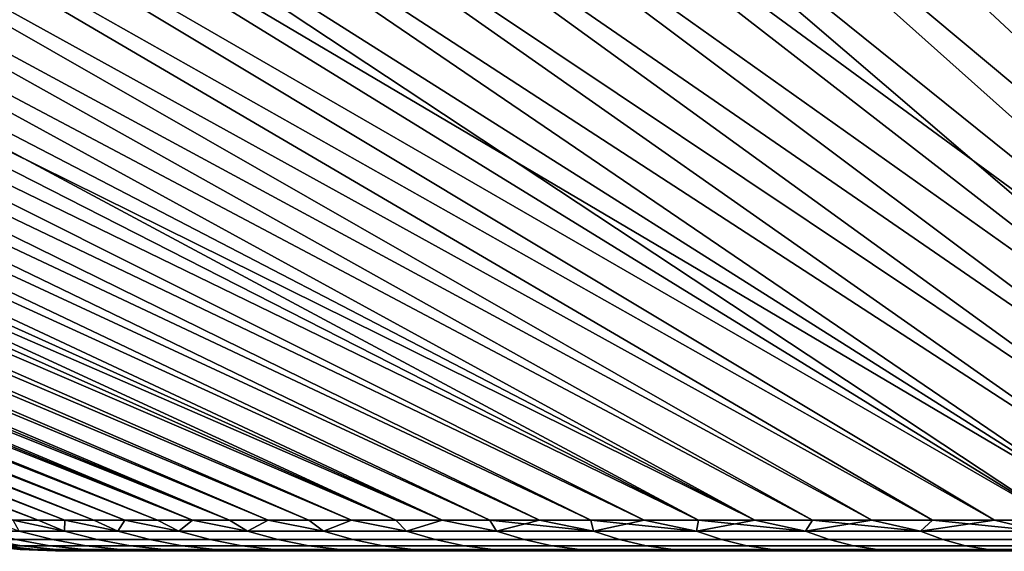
# Model space of a CAD drawing. Header units: metres. Extents: x -109 to 109, y -100 to 58.
# Tile 505 of 642: x -15.14 to -9.71, y 46.2 to 49.13. Entities that reach past the tile are written whole.
import ezdxf

# ---------------------------------------------------------------- set-up
doc = ezdxf.new("R2010")
doc.units = ezdxf.units.M
doc.layers.add('solid_21_062_100_XXX', color=7, linetype='CONTINUOUS')

msp = doc.modelspace()

# ---------------------------------------------------------------- linework, layer by layer
at = {"layer": 'solid_21_062_100_XXX'}
for points in [[(-28.808445, 51.632687, 214.503098), (-28.739071, 51.547096, 214.038254), (-15.038951, 46.368862, 210.160309), (-28.519234, 51.547096, 214.709473)], [(-13.956618, 51.632687, 178.062378), (-13.614651, 51.547096, 178.121567), (-7.567792, 46.368862, 191.013367), (-14.240945, 51.547096, 178.44812)], [(-13.956618, 51.632687, 231.93248), (-14.240944, 51.547096, 231.546753), (-7.179587, 46.368862, 219.184708), (-13.614649, 51.547096, 231.873291)], [(-28.943113, 51.547096, 213.362045), (-15.175503, 46.368862, 209.743958), (-15.038951, 46.368862, 210.160309), (-28.739071, 51.547096, 214.038254)], [(-28.519234, 51.547096, 214.709473), (-15.038951, 46.368862, 210.160309), (-14.89098, 46.368862, 210.572754), (-28.283722, 51.547096, 215.375366)], [(-28.283722, 51.547096, 194.619492), (-15.038955, 46.368862, 199.834564), (-15.175506, 46.368862, 200.250916), (-28.519234, 51.547096, 195.285385)], [(-28.283722, 51.547096, 215.375366), (-14.89098, 46.368862, 210.572754), (-14.7317, 46.368862, 210.980942), (-28.032663, 51.547096, 216.035568)], [(-28.032665, 51.547096, 193.959305), (-14.890983, 46.368862, 199.422119), (-15.038955, 46.368862, 199.834564), (-28.283722, 51.547096, 194.619492)], [(-27.766201, 51.547096, 193.305176), (-14.731703, 46.368862, 199.013931), (-14.890983, 46.368862, 199.422119), (-28.032665, 51.547096, 193.959305)], [(-28.032663, 51.547096, 216.035568), (-14.7317, 46.368862, 210.980942), (-14.561233, 46.368862, 211.384598), (-27.766199, 51.547096, 216.689682)], [(-27.484474, 51.547096, 192.657486), (-14.561236, 46.368862, 198.610275), (-14.731703, 46.368862, 199.013931), (-27.766201, 51.547096, 193.305176)], [(-27.766199, 51.547096, 216.689682), (-14.561233, 46.368862, 211.384598), (-14.379708, 46.368862, 211.783401), (-27.484474, 51.547096, 217.337372)], [(-27.484474, 51.547096, 217.337372), (-14.379708, 46.368862, 211.783401), (-14.187264, 46.368862, 212.177048), (-27.187641, 51.547096, 217.978287)], [(-27.187643, 51.547096, 192.016571), (-14.379712, 46.368862, 198.211472), (-14.561236, 46.368862, 198.610275), (-27.484474, 51.547096, 192.657486)], [(-26.875866, 51.547096, 191.382797), (-14.187268, 46.368862, 197.817825), (-14.379712, 46.368862, 198.211472), (-27.187643, 51.547096, 192.016571)], [(-27.187641, 51.547096, 217.978287), (-14.187264, 46.368862, 212.177048), (-13.984047, 46.368862, 212.565247), (-26.875866, 51.547096, 218.612076)], [(-26.549318, 51.547096, 219.238373), (-26.875866, 51.547096, 218.612076), (-13.984047, 46.368862, 212.565247)], [(-26.875866, 51.547096, 191.382797), (-26.549318, 51.547096, 190.7565), (-14.187268, 46.368862, 197.817825)], [(-26.549318, 51.547096, 219.238373), (-13.984047, 46.368862, 212.565247), (-13.77021, 46.368862, 212.947693), (-26.208178, 51.547096, 219.856842)], [(-26.208178, 51.547096, 190.138031), (-13.984052, 46.368862, 197.429626), (-14.187268, 46.368862, 197.817825), (-26.549318, 51.547096, 190.7565)], [(-26.208178, 51.547096, 219.856842), (-13.77021, 46.368862, 212.947693), (-13.545918, 46.368862, 213.324112), (-25.852631, 51.547096, 220.467148)], [(-25.852633, 51.547096, 189.527725), (-13.770216, 46.368862, 197.04718), (-13.984052, 46.368862, 197.429626), (-26.208178, 51.547096, 190.138031)], [(-25.482876, 51.547096, 188.925919), (-13.545923, 46.368862, 196.670761), (-13.770216, 46.368862, 197.04718), (-25.852633, 51.547096, 189.527725)], [(-25.852631, 51.547096, 220.467148), (-13.545918, 46.368862, 213.324112), (-13.311338, 46.368862, 213.694199), (-25.482876, 51.547096, 221.068954)], [(-25.482876, 51.547096, 221.068954), (-13.311338, 46.368862, 213.694199), (-13.06665, 46.368862, 214.057678), (-25.099113, 51.547096, 221.661911)], [(-25.099115, 51.547096, 188.332947), (-13.311345, 46.368862, 196.300674), (-13.545923, 46.368862, 196.670761), (-25.482876, 51.547096, 188.925919)], [(-24.701559, 51.547096, 187.749146), (-13.066658, 46.368862, 195.937195), (-13.311345, 46.368862, 196.300674), (-25.099115, 51.547096, 188.332947)], [(-25.099113, 51.547096, 221.661911), (-13.06665, 46.368862, 214.057678), (-12.812041, 46.368862, 214.414276), (-24.701557, 51.547096, 222.245728)], [(-24.701559, 51.547096, 187.749146), (-24.290426, 51.547096, 187.174805), (-13.066658, 46.368862, 195.937195)], [(-24.290424, 51.547096, 222.820053), (-24.701557, 51.547096, 222.245728), (-12.812041, 46.368862, 214.414276)], [(-23.865944, 51.547096, 186.610275), (-12.812048, 46.368862, 195.580597), (-13.066658, 46.368862, 195.937195), (-24.290426, 51.547096, 187.174805)], [(-24.290424, 51.547096, 222.820053), (-12.812041, 46.368862, 214.414276), (-12.547702, 46.368862, 214.763733), (-23.865942, 51.547096, 223.384583)], [(-23.428345, 51.547096, 186.055862), (-12.547709, 46.368862, 195.23114), (-12.812048, 46.368862, 195.580597), (-23.865944, 51.547096, 186.610275)], [(-23.865942, 51.547096, 223.384583), (-12.547702, 46.368862, 214.763733), (-12.273835, 46.368862, 215.105759), (-23.428343, 51.547096, 223.939011)], [(-22.977867, 51.547096, 185.511841), (-12.273843, 46.368862, 194.889114), (-12.547709, 46.368862, 195.23114), (-23.428345, 51.547096, 186.055862)], [(-23.428343, 51.547096, 223.939011), (-12.273835, 46.368862, 215.105759), (-11.990647, 46.368862, 215.440125), (-22.977865, 51.547096, 224.483017)], [(-22.514763, 51.547096, 184.978546), (-11.990655, 46.368862, 194.554749), (-12.273843, 46.368862, 194.889114), (-22.977867, 51.547096, 185.511841)], [(-22.977865, 51.547096, 224.483017), (-11.990647, 46.368862, 215.440125), (-11.698354, 46.368862, 215.766556), (-22.514761, 51.547096, 225.016327)], [(-22.039284, 51.547096, 184.456238), (-11.698361, 46.368862, 194.228317), (-11.990655, 46.368862, 194.554749), (-22.514763, 51.547096, 184.978546)], [(-22.514761, 51.547096, 225.016327), (-11.698354, 46.368862, 215.766556), (-11.397177, 46.368862, 216.084808), (-22.03928, 51.547096, 225.53862)], [(-21.551689, 51.547096, 183.945221), (-11.397184, 46.368862, 193.910065), (-11.698361, 46.368862, 194.228317), (-22.039284, 51.547096, 184.456238)], [(-22.03928, 51.547096, 225.53862), (-11.397177, 46.368862, 216.084808), (-11.087345, 46.368862, 216.394638), (-21.551683, 51.547096, 226.049637)], [(-21.551689, 51.547096, 183.945221), (-21.052248, 51.547096, 183.445786), (-11.397184, 46.368862, 193.910065)], [(-21.052242, 51.547096, 226.549088), (-21.551683, 51.547096, 226.049637), (-11.087345, 46.368862, 216.394638)], [(-20.541233, 51.547096, 182.958191), (-11.087353, 46.368862, 193.600235), (-11.397184, 46.368862, 193.910065), (-21.052248, 51.547096, 183.445786)], [(-21.052242, 51.547096, 226.549088), (-11.087345, 46.368862, 216.394638), (-10.769094, 46.368862, 216.695801), (-20.541229, 51.547096, 227.036682)], [(-20.018925, 51.547096, 182.482697), (-10.769102, 46.368862, 193.299057), (-11.087353, 46.368862, 193.600235), (-20.541233, 51.547096, 182.958191)], [(-20.541229, 51.547096, 227.036682), (-10.769094, 46.368862, 216.695801), (-10.442664, 46.368862, 216.988098), (-20.018923, 51.547096, 227.512161)], [(-19.485613, 51.547096, 182.019577), (-10.442673, 46.368862, 193.006775), (-10.769102, 46.368862, 193.299057), (-20.018925, 51.547096, 182.482697)], [(-20.018923, 51.547096, 227.512161), (-10.442664, 46.368862, 216.988098), (-10.108305, 46.368862, 217.271286), (-19.485613, 51.547096, 227.975281)], [(-19.485613, 51.547096, 227.975281), (-10.108305, 46.368862, 217.271286), (-9.766269, 46.368862, 217.545151), (-18.941591, 51.547096, 228.425766)], [(-18.941589, 51.547096, 181.569092), (-10.108314, 46.368862, 192.723587), (-10.442673, 46.368862, 193.006775), (-19.485613, 51.547096, 182.019577)], [(-18.941591, 51.547096, 228.425766), (-9.766269, 46.368862, 217.545151), (-9.416817, 46.368862, 217.809494), (-18.387159, 51.547096, 228.863373)], [(-18.387154, 51.547096, 181.131485), (-9.766278, 46.368862, 192.449707), (-10.108314, 46.368862, 192.723587), (-18.941589, 51.547096, 181.569092)], [(-18.387159, 51.547096, 228.863373), (-9.416817, 46.368862, 217.809494), (-9.060213, 46.368862, 218.064102), (-17.822622, 51.547096, 229.287857)], [(-17.822615, 51.547096, 180.707001), (-9.416826, 46.368862, 192.185379), (-9.766278, 46.368862, 192.449707), (-18.387154, 51.547096, 181.131485)], [(-17.248289, 51.547096, 229.69899), (-17.822622, 51.547096, 229.287857), (-9.060213, 46.368862, 218.064102)], [(-17.822615, 51.547096, 180.707001), (-17.248283, 51.547096, 180.295868), (-9.416826, 46.368862, 192.185379)], [(-17.248289, 51.547096, 229.69899), (-9.060213, 46.368862, 218.064102), (-8.69673, 46.368862, 218.308792), (-16.664478, 51.547096, 230.096542)], [(-16.664474, 51.547096, 179.898315), (-9.060223, 46.368862, 191.930771), (-9.416826, 46.368862, 192.185379), (-17.248283, 51.547096, 180.295868)], [(-16.664478, 51.547096, 230.096542), (-8.69673, 46.368862, 218.308792), (-8.326642, 46.368862, 218.543365), (-16.07151, 51.547096, 230.480316)], [(-16.071508, 51.547096, 179.514557), (-8.696739, 46.368862, 191.686081), (-9.060223, 46.368862, 191.930771), (-16.664474, 51.547096, 179.898315)], [(-16.07151, 51.547096, 230.480316), (-8.326642, 46.368862, 218.543365), (-7.950231, 46.368862, 218.767654), (-15.469711, 51.547096, 230.850067)], [(-15.46971, 51.547096, 179.144791), (-8.326652, 46.368862, 191.451492), (-8.696739, 46.368862, 191.686081), (-16.071508, 51.547096, 179.514557)], [(-15.469711, 51.547096, 230.850067), (-7.950231, 46.368862, 218.767654), (-7.567782, 46.368862, 218.981491), (-14.85941, 51.547096, 231.205612)], [(-14.859411, 51.547096, 178.789261), (-7.950241, 46.368862, 191.227203), (-8.326652, 46.368862, 191.451492), (-15.46971, 51.547096, 179.144791)], [(-14.240945, 51.547096, 178.44812), (-7.567792, 46.368862, 191.013367), (-7.950241, 46.368862, 191.227203), (-14.859411, 51.547096, 178.789261)], [(-14.85941, 51.547096, 231.205612), (-7.567782, 46.368862, 218.981491), (-7.179587, 46.368862, 219.184708), (-14.240944, 51.547096, 231.546753)], [(-12.980872, 51.547096, 177.809799), (-7.179597, 46.368862, 190.81015), (-7.567792, 46.368862, 191.013367), (-13.614651, 51.547096, 178.121567)], [(-13.614649, 51.547096, 231.873291), (-7.179587, 46.368862, 219.184708), (-6.785941, 46.368862, 219.377151), (-12.980871, 51.547096, 232.185074)], [(-12.339957, 51.547096, 177.512955), (-6.785951, 46.368862, 190.617706), (-7.179597, 46.368862, 190.81015), (-12.980872, 51.547096, 177.809799)], [(-12.980871, 51.547096, 232.185074), (-6.785941, 46.368862, 219.377151), (-6.387141, 46.368862, 219.55867), (-12.339957, 51.547096, 232.481903)], [(-12.339957, 51.547096, 232.481903), (-6.387141, 46.368862, 219.55867), (-5.98349, 46.368862, 219.729141), (-11.692261, 51.547096, 232.763626)], [(-11.69226, 51.547096, 177.231232), (-6.387151, 46.368862, 190.436188), (-6.785951, 46.368862, 190.617706), (-12.339957, 51.547096, 177.512955)], [(-11.692261, 51.547096, 232.763626), (-5.98349, 46.368862, 219.729141), (-5.575296, 46.368862, 219.888412), (-11.038136, 51.547096, 233.03009)], [(-11.038136, 51.547096, 176.964767), (-5.9835, 46.368862, 190.265732), (-6.387151, 46.368862, 190.436188), (-11.69226, 51.547096, 177.231232)], [(-11.038136, 51.547096, 233.03009), (-5.575296, 46.368862, 219.888412), (-5.162868, 46.368862, 220.036392), (-10.377946, 51.547096, 233.281158)], [(-10.377943, 51.547096, 176.713715), (-5.575307, 46.368862, 190.106445), (-5.9835, 46.368862, 190.265732), (-11.038136, 51.547096, 176.964767)], [(-10.377946, 51.547096, 233.281158), (-5.162868, 46.368862, 220.036392), (-4.746521, 46.368862, 220.172943), (-9.712049, 51.547096, 233.516663)], [(-9.712047, 51.547096, 176.478195), (-5.162879, 46.368862, 189.958481), (-5.575307, 46.368862, 190.106445), (-10.377943, 51.547096, 176.713715)], [(-9.040816, 51.547096, 233.736496), (-9.712049, 51.547096, 233.516663), (-4.746521, 46.368862, 220.172943)], [(-15.142359, 46.308628, 209.201691), (-14.892537, 46.308628, 210.015305), (-15.175503, 46.368862, 209.743958), (-15.300529, 46.368862, 209.324005)], [(-14.892537, 46.308628, 199.979553), (-15.175506, 46.368862, 200.250916), (-15.038955, 46.368862, 199.834564)], [(-15.142359, 46.308628, 200.793182), (-15.175506, 46.368862, 200.250916), (-14.892537, 46.308628, 199.979553)], [(-14.892537, 46.308628, 210.015305), (-15.038951, 46.368862, 210.160309), (-15.175503, 46.368862, 209.743958)], [(-14.892537, 46.308628, 199.979553), (-15.038955, 46.368862, 199.834564), (-14.890983, 46.368862, 199.422119)], [(-14.892537, 46.308628, 210.015305), (-14.599033, 46.308628, 210.814224), (-14.89098, 46.368862, 210.572754), (-15.038951, 46.368862, 210.160309)], [(-14.892537, 46.308628, 199.979553), (-14.890983, 46.368862, 199.422119), (-14.599033, 46.308628, 199.180649)], [(-14.599033, 46.308628, 199.180649), (-14.890983, 46.368862, 199.422119), (-14.731703, 46.368862, 199.013931)], [(-14.599033, 46.308628, 210.814224), (-14.7317, 46.368862, 210.980942), (-14.89098, 46.368862, 210.572754)], [(-14.599033, 46.308628, 199.180649), (-14.731703, 46.368862, 199.013931), (-14.561236, 46.368862, 198.610275)], [(-14.599033, 46.308628, 210.814224), (-14.262708, 46.308628, 211.596069), (-14.561233, 46.368862, 211.384598), (-14.7317, 46.368862, 210.980942)], [(-14.599033, 46.308628, 199.180649), (-14.561236, 46.368862, 198.610275), (-14.262708, 46.308628, 198.398804)], [(-14.262708, 46.308628, 198.398804), (-14.561236, 46.368862, 198.610275), (-14.379712, 46.368862, 198.211472)], [(-14.262708, 46.308628, 211.596069), (-14.379708, 46.368862, 211.783401), (-14.561233, 46.368862, 211.384598)], [(-14.262708, 46.308628, 198.398804), (-14.379712, 46.368862, 198.211472), (-14.187268, 46.368862, 197.817825)], [(-14.262708, 46.308628, 211.596069), (-13.884548, 46.308628, 212.358551), (-14.187264, 46.368862, 212.177048), (-14.379708, 46.368862, 211.783401)], [(-14.262708, 46.308628, 198.398804), (-14.187268, 46.368862, 197.817825), (-13.884548, 46.308628, 197.636307)], [(-13.884548, 46.308628, 197.636307), (-14.187268, 46.368862, 197.817825), (-13.984052, 46.368862, 197.429626)], [(-13.884548, 46.308628, 212.358551), (-13.984047, 46.368862, 212.565247), (-14.187264, 46.368862, 212.177048)], [(-13.884548, 46.308628, 197.636307), (-13.984052, 46.368862, 197.429626), (-13.770216, 46.368862, 197.04718)], [(-13.884548, 46.308628, 212.358551), (-13.465662, 46.308628, 213.099457), (-13.77021, 46.368862, 212.947693), (-13.984047, 46.368862, 212.565247)], [(-13.884548, 46.308628, 197.636307), (-13.770216, 46.368862, 197.04718), (-13.465662, 46.308628, 196.895416)], [(-13.465662, 46.308628, 196.895416), (-13.770216, 46.368862, 197.04718), (-13.545923, 46.368862, 196.670761)], [(-13.465662, 46.308628, 213.099457), (-13.545918, 46.368862, 213.324112), (-13.77021, 46.368862, 212.947693)], [(-13.465662, 46.308628, 196.895416), (-13.545923, 46.368862, 196.670761), (-13.311345, 46.368862, 196.300674)], [(-13.465662, 46.308628, 213.099457), (-13.007278, 46.308628, 213.816589), (-13.311338, 46.368862, 213.694199), (-13.545918, 46.368862, 213.324112)], [(-13.465662, 46.308628, 196.895416), (-13.311345, 46.368862, 196.300674), (-13.007278, 46.308628, 196.178284)], [(-13.007278, 46.308628, 196.178284), (-13.311345, 46.368862, 196.300674), (-13.066658, 46.368862, 195.937195)], [(-13.007278, 46.308628, 213.816589), (-13.06665, 46.368862, 214.057678), (-13.311338, 46.368862, 213.694199)], [(-13.007278, 46.308628, 196.178284), (-13.066658, 46.368862, 195.937195), (-12.812048, 46.368862, 195.580597)], [(-13.007278, 46.308628, 213.816589), (-12.510743, 46.308628, 214.507843), (-12.812041, 46.368862, 214.414276), (-13.06665, 46.368862, 214.057678)], [(-13.007278, 46.308628, 196.178284), (-12.812048, 46.368862, 195.580597), (-12.510743, 46.308628, 195.487015)], [(-12.510743, 46.308628, 195.487015), (-12.812048, 46.368862, 195.580597), (-12.547709, 46.368862, 195.23114)], [(-12.510743, 46.308628, 214.507843), (-12.547702, 46.368862, 214.763733), (-12.812041, 46.368862, 214.414276)], [(-12.510743, 46.308628, 195.487015), (-12.547709, 46.368862, 195.23114), (-12.273843, 46.368862, 194.889114)], [(-11.977511, 46.308628, 215.171219), (-12.273835, 46.368862, 215.105759), (-12.547702, 46.368862, 214.763733)], [(-11.977511, 46.308628, 215.171219), (-12.547702, 46.368862, 214.763733), (-12.510743, 46.308628, 214.507843)], [(-12.510743, 46.308628, 195.487015), (-12.273843, 46.368862, 194.889114), (-11.977511, 46.308628, 194.823639)], [(-11.977511, 46.308628, 194.823639), (-12.273843, 46.368862, 194.889114), (-11.990655, 46.368862, 194.554749)], [(-11.977511, 46.308628, 215.171219), (-11.990647, 46.368862, 215.440125), (-12.273835, 46.368862, 215.105759)], [(-11.977511, 46.308628, 194.823639), (-11.990655, 46.368862, 194.554749), (-11.698361, 46.368862, 194.228317)], [(-11.409147, 46.308628, 215.804749), (-11.698354, 46.368862, 215.766556), (-11.990647, 46.368862, 215.440125)], [(-11.409147, 46.308628, 215.804749), (-11.990647, 46.368862, 215.440125), (-11.977511, 46.308628, 215.171219)], [(-11.977511, 46.308628, 194.823639), (-11.698361, 46.368862, 194.228317), (-11.409147, 46.308628, 194.190109)], [(-11.409147, 46.308628, 194.190109), (-11.698361, 46.368862, 194.228317), (-11.397184, 46.368862, 193.910065)], [(-11.409147, 46.308628, 215.804749), (-11.397177, 46.368862, 216.084808), (-11.698354, 46.368862, 215.766556)], [(-10.807319, 46.308628, 216.406586), (-11.397177, 46.368862, 216.084808), (-11.409147, 46.308628, 215.804749)], [(-11.409147, 46.308628, 194.190109), (-11.397184, 46.368862, 193.910065), (-11.087353, 46.368862, 193.600235)], [(-11.409147, 46.308628, 194.190109), (-11.087353, 46.368862, 193.600235), (-10.807319, 46.308628, 193.588287)], [(-10.807319, 46.308628, 216.406586), (-11.087345, 46.368862, 216.394638), (-11.397177, 46.368862, 216.084808)], [(-10.807319, 46.308628, 193.588287), (-11.087353, 46.368862, 193.600235), (-10.769102, 46.368862, 193.299057)], [(-10.807319, 46.308628, 216.406586), (-10.769094, 46.368862, 216.695801), (-11.087345, 46.368862, 216.394638)], [(-10.17379, 46.308628, 216.974945), (-10.769094, 46.368862, 216.695801), (-10.807319, 46.308628, 216.406586)], [(-10.807319, 46.308628, 193.588287), (-10.769102, 46.368862, 193.299057), (-10.442673, 46.368862, 193.006775)], [(-10.807319, 46.308628, 193.588287), (-10.442673, 46.368862, 193.006775), (-10.17379, 46.308628, 193.019913)], [(-10.17379, 46.308628, 216.974945), (-10.442664, 46.368862, 216.988098), (-10.769094, 46.368862, 216.695801)], [(-10.17379, 46.308628, 193.019913), (-10.442673, 46.368862, 193.006775), (-10.108314, 46.368862, 192.723587)], [(-10.17379, 46.308628, 216.974945), (-10.108305, 46.368862, 217.271286), (-10.442664, 46.368862, 216.988098)], [(-9.51042, 46.308628, 217.508179), (-10.108305, 46.368862, 217.271286), (-10.17379, 46.308628, 216.974945)], [(-10.17379, 46.308628, 193.019913), (-10.108314, 46.368862, 192.723587), (-9.766278, 46.368862, 192.449707)], [(-10.17379, 46.308628, 193.019913), (-9.766278, 46.368862, 192.449707), (-9.51042, 46.308628, 192.486694)], [(-9.51042, 46.308628, 217.508179), (-9.766269, 46.368862, 217.545151), (-10.108305, 46.368862, 217.271286)], [(-9.51042, 46.308628, 192.486694), (-9.766278, 46.368862, 192.449707), (-9.416826, 46.368862, 192.185379)], [(-9.51042, 46.308628, 217.508179), (-9.416817, 46.368862, 217.809494), (-9.766269, 46.368862, 217.545151)], [(-15.142359, 46.308628, 209.201691), (-15.347765, 46.308628, 208.375732), (-15.162389, 46.261269, 208.33493), (-14.959464, 46.261269, 209.150909)], [(-15.347765, 46.308628, 201.619125), (-15.142359, 46.308628, 200.793182), (-14.959464, 46.261269, 200.843964), (-15.162389, 46.261269, 201.659943)], [(-14.892537, 46.308628, 210.015305), (-15.142359, 46.308628, 209.201691), (-14.959464, 46.261269, 209.150909), (-14.71266, 46.261269, 209.954697)], [(-15.142359, 46.308628, 200.793182), (-14.892537, 46.308628, 199.979553), (-14.71266, 46.261269, 200.040161), (-14.959464, 46.261269, 200.843964)], [(-14.599033, 46.308628, 210.814224), (-14.892537, 46.308628, 210.015305), (-14.71266, 46.261269, 209.954697), (-14.422701, 46.261269, 210.743958)], [(-14.892537, 46.308628, 199.979553), (-14.599033, 46.308628, 199.180649), (-14.422701, 46.261269, 199.2509), (-14.71266, 46.261269, 200.040161)], [(-14.262708, 46.308628, 211.596069), (-14.599033, 46.308628, 210.814224), (-14.422701, 46.261269, 210.743958), (-14.090438, 46.261269, 211.516357)], [(-14.599033, 46.308628, 199.180649), (-14.262708, 46.308628, 198.398804), (-14.090438, 46.261269, 198.4785), (-14.422701, 46.261269, 199.2509)], [(-13.884548, 46.308628, 212.358551), (-14.262708, 46.308628, 211.596069), (-14.090438, 46.261269, 211.516357), (-13.716846, 46.261269, 212.269638)], [(-14.262708, 46.308628, 198.398804), (-13.884548, 46.308628, 197.636307), (-13.716846, 46.261269, 197.72522), (-14.090438, 46.261269, 198.4785)], [(-13.465662, 46.308628, 213.099457), (-13.884548, 46.308628, 212.358551), (-13.716846, 46.261269, 212.269638), (-13.30302, 46.261269, 213.001587)], [(-13.884548, 46.308628, 197.636307), (-13.465662, 46.308628, 196.895416), (-13.30302, 46.261269, 196.993271), (-13.716846, 46.261269, 197.72522)], [(-13.007278, 46.308628, 213.816589), (-13.465662, 46.308628, 213.099457), (-13.30302, 46.261269, 213.001587), (-12.850173, 46.261269, 213.710068)], [(-13.465662, 46.308628, 196.895416), (-13.007278, 46.308628, 196.178284), (-12.850173, 46.261269, 196.284805), (-13.30302, 46.261269, 196.993271)], [(-12.510743, 46.308628, 214.507843), (-13.007278, 46.308628, 213.816589), (-12.850173, 46.261269, 213.710068), (-12.359634, 46.261269, 214.392975)], [(-13.007278, 46.308628, 196.178284), (-12.510743, 46.308628, 195.487015), (-12.359634, 46.261269, 195.601883), (-12.850173, 46.261269, 196.284805)], [(-11.977511, 46.308628, 215.171219), (-12.510743, 46.308628, 214.507843), (-12.359634, 46.261269, 214.392975), (-11.832843, 46.261269, 215.04834)], [(-12.510743, 46.308628, 195.487015), (-11.977511, 46.308628, 194.823639), (-11.832843, 46.261269, 194.946518), (-12.359634, 46.261269, 195.601883)], [(-11.409147, 46.308628, 215.804749), (-11.977511, 46.308628, 215.171219), (-11.832843, 46.261269, 215.04834), (-11.271344, 46.261269, 215.67421)], [(-11.977511, 46.308628, 194.823639), (-11.409147, 46.308628, 194.190109), (-11.271344, 46.261269, 194.320648), (-11.832843, 46.261269, 194.946518)], [(-10.807319, 46.308628, 216.406586), (-11.409147, 46.308628, 215.804749), (-11.271344, 46.261269, 215.67421), (-10.676785, 46.261269, 216.268768)], [(-11.409147, 46.308628, 194.190109), (-10.807319, 46.308628, 193.588287), (-10.676785, 46.261269, 193.726089), (-11.271344, 46.261269, 194.320648)], [(-10.17379, 46.308628, 216.974945), (-10.807319, 46.308628, 216.406586), (-10.676785, 46.261269, 216.268768), (-10.050907, 46.261269, 216.830276)], [(-10.807319, 46.308628, 193.588287), (-10.17379, 46.308628, 193.019913), (-10.050907, 46.261269, 193.164581), (-10.676785, 46.261269, 193.726089)], [(-9.51042, 46.308628, 217.508179), (-10.17379, 46.308628, 216.974945), (-10.050907, 46.261269, 216.830276), (-9.39555, 46.261269, 217.357071)], [(-10.17379, 46.308628, 193.019913), (-9.51042, 46.308628, 192.486694), (-9.39555, 46.261269, 192.637802), (-10.050907, 46.261269, 193.164581)], [(-15.320841, 46.261269, 207.509155), (-15.434353, 46.261269, 206.676025), (-15.242826, 46.227276, 206.655182), (-15.130721, 46.227276, 207.477982)], [(-15.434353, 46.261269, 203.318848), (-15.320841, 46.261269, 202.485703), (-15.130721, 46.227276, 202.516876), (-15.242826, 46.227276, 203.339676)], [(-15.162389, 46.261269, 208.33493), (-15.320841, 46.261269, 207.509155), (-15.130721, 46.227276, 207.477982), (-14.974236, 46.227276, 208.293503)], [(-15.320841, 46.261269, 202.485703), (-15.162389, 46.261269, 201.659943), (-14.974236, 46.227276, 201.701355), (-15.130721, 46.227276, 202.516876)], [(-14.959464, 46.261269, 209.150909), (-15.162389, 46.261269, 208.33493), (-14.974236, 46.227276, 208.293503), (-14.773829, 46.227276, 209.099365)], [(-15.162389, 46.261269, 201.659943), (-14.959464, 46.261269, 200.843964), (-14.773829, 46.227276, 200.895493), (-14.974236, 46.227276, 201.701355)], [(-14.71266, 46.261269, 209.954697), (-14.959464, 46.261269, 209.150909), (-14.773829, 46.227276, 209.099365), (-14.530088, 46.227276, 209.893188)], [(-14.959464, 46.261269, 200.843964), (-14.71266, 46.261269, 200.040161), (-14.530088, 46.227276, 200.101669), (-14.773829, 46.227276, 200.895493)], [(-14.422701, 46.261269, 210.743958), (-14.71266, 46.261269, 209.954697), (-14.530088, 46.227276, 209.893188), (-14.243728, 46.227276, 210.672653)], [(-14.71266, 46.261269, 200.040161), (-14.422701, 46.261269, 199.2509), (-14.243728, 46.227276, 199.322205), (-14.530088, 46.227276, 200.101669)], [(-14.090438, 46.261269, 211.516357), (-14.422701, 46.261269, 210.743958), (-14.243728, 46.227276, 210.672653), (-13.915587, 46.227276, 211.435471)], [(-14.422701, 46.261269, 199.2509), (-14.090438, 46.261269, 198.4785), (-13.915587, 46.227276, 198.559387), (-14.243728, 46.227276, 199.322205)], [(-13.716846, 46.261269, 212.269638), (-14.090438, 46.261269, 211.516357), (-13.915587, 46.227276, 211.435471), (-13.546631, 46.227276, 212.179398)], [(-14.090438, 46.261269, 198.4785), (-13.716846, 46.261269, 197.72522), (-13.546631, 46.227276, 197.81546), (-13.915587, 46.227276, 198.559387)], [(-13.30302, 46.261269, 213.001587), (-13.716846, 46.261269, 212.269638), (-13.546631, 46.227276, 212.179398), (-13.137939, 46.227276, 212.902267)], [(-13.716846, 46.261269, 197.72522), (-13.30302, 46.261269, 196.993271), (-13.137939, 46.227276, 197.09259), (-13.546631, 46.227276, 197.81546)], [(-12.850173, 46.261269, 213.710068), (-13.30302, 46.261269, 213.001587), (-13.137939, 46.227276, 212.902267), (-12.690713, 46.227276, 213.601944)], [(-13.30302, 46.261269, 196.993271), (-12.850173, 46.261269, 196.284805), (-12.690713, 46.227276, 196.392914), (-13.137939, 46.227276, 197.09259)], [(-12.359634, 46.261269, 214.392975), (-12.850173, 46.261269, 213.710068), (-12.690713, 46.227276, 213.601944), (-12.206262, 46.227276, 214.276382)], [(-12.850173, 46.261269, 196.284805), (-12.359634, 46.261269, 195.601883), (-12.206262, 46.227276, 195.718475), (-12.690713, 46.227276, 196.392914)], [(-11.832843, 46.261269, 215.04834), (-12.359634, 46.261269, 214.392975), (-12.206262, 46.227276, 214.276382), (-11.686007, 46.227276, 214.923615)], [(-12.359634, 46.261269, 195.601883), (-11.832843, 46.261269, 194.946518), (-11.686007, 46.227276, 195.071243), (-12.206262, 46.227276, 195.718475)], [(-11.271344, 46.261269, 215.67421), (-11.832843, 46.261269, 215.04834), (-11.686007, 46.227276, 214.923615), (-11.131475, 46.227276, 215.541718)], [(-11.832843, 46.261269, 194.946518), (-11.271344, 46.261269, 194.320648), (-11.131475, 46.227276, 194.45314), (-11.686007, 46.227276, 195.071243)], [(-10.676785, 46.261269, 216.268768), (-11.271344, 46.261269, 215.67421), (-11.131475, 46.227276, 215.541718), (-10.544294, 46.227276, 216.128906)], [(-11.271344, 46.261269, 194.320648), (-10.676785, 46.261269, 193.726089), (-10.544294, 46.227276, 193.865952), (-11.131475, 46.227276, 194.45314)], [(-10.050907, 46.261269, 216.830276), (-10.676785, 46.261269, 216.268768), (-10.544294, 46.227276, 216.128906), (-9.926184, 46.227276, 216.683441)], [(-10.676785, 46.261269, 193.726089), (-10.050907, 46.261269, 193.164581), (-9.926184, 46.227276, 193.311417), (-10.544294, 46.227276, 193.865952)], [(-9.39555, 46.261269, 217.357071), (-10.050907, 46.261269, 216.830276), (-9.926184, 46.227276, 216.683441), (-9.278958, 46.227276, 217.20369)], [(-10.050907, 46.261269, 193.164581), (-9.39555, 46.261269, 192.637802), (-9.278958, 46.227276, 192.791168), (-9.926184, 46.227276, 193.311417)], [(-15.31022, 46.227276, 205.82753), (-15.332706, 46.227276, 204.997437), (-15.138146, 46.206821, 204.997437), (-15.115945, 46.206821, 205.816986)], [(-15.115945, 46.206821, 204.177872), (-15.138146, 46.206821, 204.997437), (-15.332706, 46.227276, 204.997437), (-15.31022, 46.227276, 204.167328)], [(-15.242826, 46.227276, 206.655182), (-15.31022, 46.227276, 205.82753), (-15.115945, 46.206821, 205.816986), (-15.049406, 46.206821, 206.634155)], [(-15.31022, 46.227276, 204.167328), (-15.242826, 46.227276, 203.339676), (-15.049406, 46.206821, 203.360703), (-15.115945, 46.206821, 204.177872)], [(-15.130721, 46.227276, 207.477982), (-15.242826, 46.227276, 206.655182), (-15.049406, 46.206821, 206.634155), (-14.938725, 46.206821, 207.446518)], [(-15.242826, 46.227276, 203.339676), (-15.130721, 46.227276, 202.516876), (-14.938725, 46.206821, 202.548355), (-15.049406, 46.206821, 203.360703)], [(-15.115945, 46.206821, 205.816986), (-15.138146, 46.206821, 204.997437), (-14.942828, 46.200001, 204.997437), (-14.920382, 46.200001, 205.816086)], [(-15.138146, 46.206821, 204.997437), (-15.115945, 46.206821, 204.177872), (-14.920383, 46.200001, 204.178802), (-14.942828, 46.200001, 204.997437)], [(-14.974236, 46.227276, 208.293503), (-15.130721, 46.227276, 207.477982), (-14.938725, 46.206821, 207.446518), (-14.784225, 46.206821, 208.251678)], [(-15.130721, 46.227276, 202.516876), (-14.974236, 46.227276, 201.701355), (-14.784225, 46.206821, 201.743179), (-14.938725, 46.206821, 202.548355)], [(-15.115945, 46.206821, 205.816986), (-14.920382, 46.200001, 205.816086), (-14.852842, 46.200001, 206.634842), (-15.049406, 46.206821, 206.634155)], [(-15.115945, 46.206821, 204.177872), (-15.049406, 46.206821, 203.360703), (-14.85285, 46.200001, 203.360077), (-14.920383, 46.200001, 204.178802)], [(-15.049406, 46.206821, 206.634155), (-14.852842, 46.200001, 206.634842), (-14.740124, 46.200001, 207.450363), (-14.938725, 46.206821, 207.446518)], [(-15.049406, 46.206821, 203.360703), (-14.938725, 46.206821, 202.548355), (-14.740137, 46.200001, 202.544571), (-14.85285, 46.200001, 203.360077)], [(-14.773829, 46.227276, 209.099365), (-14.974236, 46.227276, 208.293503), (-14.784225, 46.206821, 208.251678), (-14.586361, 46.206821, 209.047318)], [(-14.974236, 46.227276, 201.701355), (-14.773829, 46.227276, 200.895493), (-14.586361, 46.206821, 200.94754), (-14.784225, 46.206821, 201.743179)], [(-8.7, 46.200001, 204.997437), (-8.682137, 46.200001, 205.554611), (-14.920382, 46.200001, 205.816086), (-14.942828, 46.200001, 204.997437)], [(-8.682137, 46.200001, 204.440231), (-8.7, 46.200001, 204.997437), (-14.942828, 46.200001, 204.997437), (-14.920383, 46.200001, 204.178802)], [(-14.938725, 46.206821, 207.446518), (-14.740124, 46.200001, 207.450363), (-14.58246, 46.200001, 208.259323), (-14.784225, 46.206821, 208.251678)], [(-14.938725, 46.206821, 202.548355), (-14.784225, 46.206821, 201.743179), (-14.582479, 46.200001, 201.735626), (-14.740137, 46.200001, 202.544571)], [(-8.682137, 46.200001, 204.440231), (-14.920383, 46.200001, 204.178802), (-14.85285, 46.200001, 203.360077), (-8.628569, 46.200001, 203.884872)], [(-8.682137, 46.200001, 205.554611), (-8.628571, 46.200001, 206.10997), (-14.852842, 46.200001, 206.634842), (-14.920382, 46.200001, 205.816086)], [(-8.628569, 46.200001, 203.884872), (-14.85285, 46.200001, 203.360077), (-14.740137, 46.200001, 202.544571), (-8.539531, 46.200001, 203.334183)], [(-8.539536, 46.200001, 206.66066), (-8.415401, 46.200001, 207.204468), (-14.740124, 46.200001, 207.450363), (-14.852842, 46.200001, 206.634842)], [(-8.628571, 46.200001, 206.10997), (-8.539536, 46.200001, 206.66066), (-14.852842, 46.200001, 206.634842)], [(-14.784225, 46.206821, 208.251678), (-14.58246, 46.200001, 208.259323), (-14.380377, 46.200001, 209.058563), (-14.586361, 46.206821, 209.047318)], [(-14.784225, 46.206821, 201.743179), (-14.586361, 46.206821, 200.94754), (-14.3804, 46.200001, 200.936371), (-14.582479, 46.200001, 201.735626)], [(-14.530088, 46.227276, 209.893188), (-14.773829, 46.227276, 209.099365), (-14.586361, 46.206821, 209.047318), (-14.345713, 46.206821, 209.83107)], [(-14.773829, 46.227276, 200.895493), (-14.530088, 46.227276, 200.101669), (-14.345713, 46.206821, 200.163803), (-14.586361, 46.206821, 200.94754)], [(-8.415394, 46.200001, 202.790359), (-14.740137, 46.200001, 202.544571), (-14.582479, 46.200001, 201.735626), (-8.256659, 46.200001, 202.255615)], [(-8.385321, 46.196945, 202.844452), (-8.539531, 46.200001, 203.334183), (-14.740137, 46.200001, 202.544571), (-8.415394, 46.200001, 202.790359)], [(-8.415401, 46.200001, 207.204468), (-8.256669, 46.200001, 207.739212), (-14.58246, 46.200001, 208.259323), (-14.740124, 46.200001, 207.450363)], [(-14.586361, 46.206821, 209.047318), (-14.380377, 46.200001, 209.058563), (-14.134675, 46.200001, 209.845016), (-14.345713, 46.206821, 209.83107)], [(-14.586361, 46.206821, 200.94754), (-14.345713, 46.206821, 200.163803), (-14.1347, 46.200001, 200.149918), (-14.3804, 46.200001, 200.936371)], [(-8.256659, 46.200001, 202.255615), (-14.582479, 46.200001, 201.735626), (-14.3804, 46.200001, 200.936371), (-8.063988, 46.200001, 201.732147)], [(-8.064001, 46.200001, 208.26268), (-7.838205, 46.200001, 208.77269), (-14.380377, 46.200001, 209.058563), (-14.58246, 46.200001, 208.259323)], [(-8.049359, 46.196945, 208.184402), (-8.064001, 46.200001, 208.26268), (-14.58246, 46.200001, 208.259323), (-8.256669, 46.200001, 207.739212)], [(-14.243728, 46.227276, 210.672653), (-14.530088, 46.227276, 209.893188), (-14.345713, 46.206821, 209.83107), (-14.062985, 46.206821, 210.600632)], [(-14.530088, 46.227276, 200.101669), (-14.243728, 46.227276, 199.322205), (-14.062985, 46.206821, 199.394226), (-14.345713, 46.206821, 200.163803)], [(-7.83819, 46.200001, 201.222153), (-14.3804, 46.200001, 200.936371), (-14.1347, 46.200001, 200.149918), (-7.580176, 46.200001, 200.727661)], [(-7.833364, 46.196945, 201.311325), (-8.063988, 46.200001, 201.732147), (-14.3804, 46.200001, 200.936371), (-7.83819, 46.200001, 201.222153)], [(-7.580192, 46.200001, 209.267166), (-7.291001, 46.200001, 209.744141), (-14.134675, 46.200001, 209.845016), (-14.380377, 46.200001, 209.058563)], [(-7.586455, 46.196945, 209.168121), (-7.580192, 46.200001, 209.267166), (-14.380377, 46.200001, 209.058563), (-7.838205, 46.200001, 208.77269)], [(-14.345713, 46.206821, 209.83107), (-14.134675, 46.200001, 209.845016), (-13.846182, 46.200001, 210.616272), (-14.062985, 46.206821, 210.600632)], [(-14.345713, 46.206821, 200.163803), (-14.062985, 46.206821, 199.394226), (-13.84621, 46.200001, 199.378662), (-14.1347, 46.200001, 200.149918)], [(-13.915587, 46.227276, 211.435471), (-14.243728, 46.227276, 210.672653), (-14.062985, 46.206821, 210.600632), (-13.73901, 46.206821, 211.353775)], [(-14.243728, 46.227276, 199.322205), (-13.915587, 46.227276, 198.559387), (-13.73901, 46.206821, 198.641083), (-14.062985, 46.206821, 199.394226)], [(-7.290984, 46.200001, 200.250687), (-14.1347, 46.200001, 200.149918), (-13.84621, 46.200001, 199.378662), (-6.971828, 46.200001, 199.793243)], [(-7.309605, 46.196945, 200.358612), (-7.580176, 46.200001, 200.727661), (-14.1347, 46.200001, 200.149918), (-7.290984, 46.200001, 200.250687)], [(-7.291001, 46.200001, 209.744141), (-6.971847, 46.200001, 210.201599), (-13.846182, 46.200001, 210.616272), (-14.134675, 46.200001, 209.845016)], [(-14.062985, 46.206821, 210.600632), (-13.846182, 46.200001, 210.616272), (-13.515679, 46.200001, 211.370377), (-13.73901, 46.206821, 211.353775)], [(-14.062985, 46.206821, 199.394226), (-13.73901, 46.206821, 198.641083), (-13.515713, 46.200001, 198.624557), (-13.84621, 46.200001, 199.378662)], [(-13.546631, 46.227276, 212.179398), (-13.915587, 46.227276, 211.435471), (-13.73901, 46.206821, 211.353775), (-13.374735, 46.206821, 212.088272)], [(-13.915587, 46.227276, 198.559387), (-13.546631, 46.227276, 197.81546), (-13.374735, 46.206821, 197.906601), (-13.73901, 46.206821, 198.641083)], [(-6.971828, 46.200001, 199.793243), (-13.84621, 46.200001, 199.378662), (-13.515713, 46.200001, 198.624557), (-6.62404, 46.200001, 199.357208)], [(-6.624062, 46.200001, 210.637619), (-6.249025, 46.200001, 211.050507), (-13.515679, 46.200001, 211.370377), (-13.846182, 46.200001, 210.616272)], [(-6.971847, 46.200001, 210.201599), (-6.624062, 46.200001, 210.637619), (-13.846182, 46.200001, 210.616272)], [(-13.73901, 46.206821, 211.353775), (-13.515679, 46.200001, 211.370377), (-13.144021, 46.200001, 212.105362), (-13.374735, 46.206821, 212.088272)], [(-13.73901, 46.206821, 198.641083), (-13.374735, 46.206821, 197.906601), (-13.14406, 46.200001, 197.889572), (-13.515713, 46.200001, 198.624557)], [(-13.137939, 46.227276, 212.902267), (-13.546631, 46.227276, 212.179398), (-13.374735, 46.206821, 212.088272), (-12.97123, 46.206821, 212.801956)], [(-13.546631, 46.227276, 197.81546), (-13.137939, 46.227276, 197.09259), (-12.97123, 46.206821, 197.192902), (-13.374735, 46.206821, 197.906601)], [(-6.249002, 46.200001, 198.944336), (-13.515713, 46.200001, 198.624557), (-13.14406, 46.200001, 197.889572), (-5.84827, 46.200001, 198.556335)], [(-6.249002, 46.200001, 198.944336), (-6.62404, 46.200001, 199.357208), (-13.515713, 46.200001, 198.624557)], [(-5.848295, 46.200001, 211.438507), (-5.423552, 46.200001, 211.800003), (-13.144021, 46.200001, 212.105362), (-13.515679, 46.200001, 211.370377)], [(-6.249025, 46.200001, 211.050507), (-5.848295, 46.200001, 211.438507), (-13.515679, 46.200001, 211.370377)], [(-13.374735, 46.206821, 212.088272), (-13.144021, 46.200001, 212.105362), (-12.732338, 46.200001, 212.818924), (-12.97123, 46.206821, 212.801956)], [(-13.374735, 46.206821, 197.906601), (-12.97123, 46.206821, 197.192902), (-12.732383, 46.200001, 197.17601), (-13.14406, 46.200001, 197.889572)], [(-5.423526, 46.200001, 198.194824), (-13.14406, 46.200001, 197.889572), (-12.732383, 46.200001, 197.17601), (-4.976484, 46.200001, 197.861282)], [(-5.423526, 46.200001, 198.194824), (-5.84827, 46.200001, 198.556335), (-13.14406, 46.200001, 197.889572)], [(-4.508982, 46.200001, 212.437805), (-4.022942, 46.200001, 212.711441), (-12.732338, 46.200001, 212.818924), (-13.144021, 46.200001, 212.105362)], [(-4.976511, 46.200001, 212.13356), (-4.508982, 46.200001, 212.437805), (-13.144021, 46.200001, 212.105362)], [(-5.423552, 46.200001, 211.800003), (-4.976511, 46.200001, 212.13356), (-13.144021, 46.200001, 212.105362)], [(-12.690713, 46.227276, 213.601944), (-13.137939, 46.227276, 212.902267), (-12.97123, 46.206821, 212.801956), (-12.529677, 46.206821, 213.492767)], [(-13.137939, 46.227276, 197.09259), (-12.690713, 46.227276, 196.392914), (-12.529677, 46.206821, 196.502106), (-12.97123, 46.206821, 197.192902)], [(-12.97123, 46.206821, 212.801956), (-12.732338, 46.200001, 212.818924), (-12.281966, 46.200001, 213.508682), (-12.529677, 46.206821, 213.492767)], [(-12.97123, 46.206821, 197.192902), (-12.529677, 46.206821, 196.502106), (-12.282015, 46.200001, 196.486252), (-12.732383, 46.200001, 197.17601)], [(-4.022914, 46.200001, 197.283401), (-12.732383, 46.200001, 197.17601), (-12.282015, 46.200001, 196.486252), (-3.520414, 46.200001, 197.041504)], [(-4.508954, 46.200001, 197.557053), (-4.976484, 46.200001, 197.861282), (-12.732383, 46.200001, 197.17601)], [(-4.022914, 46.200001, 197.283401), (-4.508954, 46.200001, 197.557053), (-12.732383, 46.200001, 197.17601)], [(-2.474257, 46.200001, 213.338181), (-1.93497, 46.200001, 213.479523), (-12.281966, 46.200001, 213.508682), (-12.732338, 46.200001, 212.818924)], [(-3.003488, 46.200001, 213.162537), (-2.474257, 46.200001, 213.338181), (-12.732338, 46.200001, 212.818924)], [(-3.520438, 46.200001, 212.953339), (-3.003488, 46.200001, 213.162537), (-12.732338, 46.200001, 212.818924)], [(-4.022942, 46.200001, 212.711441), (-3.520438, 46.200001, 212.953339), (-12.732338, 46.200001, 212.818924)], [(-12.206262, 46.227276, 214.276382), (-12.690713, 46.227276, 213.601944), (-12.529677, 46.206821, 213.492767), (-12.051373, 46.206821, 214.158646)], [(-12.690713, 46.227276, 196.392914), (-12.206262, 46.227276, 195.718475), (-12.051373, 46.206821, 195.836212), (-12.529677, 46.206821, 196.502106)], [(-12.529677, 46.206821, 213.492767), (-12.281966, 46.200001, 213.508682), (-11.794291, 46.200001, 214.172546), (-12.051373, 46.206821, 214.158646)], [(-12.529677, 46.206821, 196.502106), (-12.051373, 46.206821, 195.836212), (-11.794343, 46.200001, 195.822372), (-12.282015, 46.200001, 196.486252)], [(-1.934955, 46.200001, 196.515335), (-12.282015, 46.200001, 196.486252), (-11.794343, 46.200001, 195.822372), (-1.387784, 46.200001, 196.408829)], [(-3.003467, 46.200001, 196.832306), (-3.520414, 46.200001, 197.041504), (-12.282015, 46.200001, 196.486252)], [(-2.474239, 46.200001, 196.656677), (-3.003467, 46.200001, 196.832306), (-12.282015, 46.200001, 196.486252)], [(-1.934955, 46.200001, 196.515335), (-2.474239, 46.200001, 196.656677), (-12.282015, 46.200001, 196.486252)], [(11.270851, 46.200001, 214.808441), (-11.794291, 46.200001, 214.172546), (-12.281966, 46.200001, 213.508682), (11.794343, 46.200001, 214.172485)], [(-0.27868, 46.200001, 213.692963), (11.794343, 46.200001, 214.172485), (-12.281966, 46.200001, 213.508682)], [(-0.834934, 46.200001, 213.657272), (-0.27868, 46.200001, 213.692963), (-12.281966, 46.200001, 213.508682)], [(-1.387798, 46.200001, 213.586029), (-0.834934, 46.200001, 213.657272), (-12.281966, 46.200001, 213.508682)], [(-1.93497, 46.200001, 213.479523), (-1.387798, 46.200001, 213.586029), (-12.281966, 46.200001, 213.508682)], [(-11.686007, 46.227276, 214.923615), (-12.206262, 46.227276, 214.276382), (-12.051373, 46.206821, 214.158646), (-11.537721, 46.206821, 214.797653)], [(-12.206262, 46.227276, 195.718475), (-11.686007, 46.227276, 195.071243), (-11.537721, 46.206821, 195.197205), (-12.051373, 46.206821, 195.836212)], [(-11.537721, 46.206821, 214.797653), (-12.051373, 46.206821, 214.158646), (-11.794291, 46.200001, 214.172546)], [(-12.051373, 46.206821, 195.836212), (-11.537721, 46.206821, 195.197205), (-11.794343, 46.200001, 195.822372)], [(-11.537721, 46.206821, 195.197205), (-11.270851, 46.200001, 195.186417), (-11.794343, 46.200001, 195.822372)], [(-11.270851, 46.200001, 195.186417), (11.794291, 46.200001, 195.822311), (12.281966, 46.200001, 196.486176), (-11.794343, 46.200001, 195.822372)], [(0.27868, 46.200001, 196.301895), (-11.794343, 46.200001, 195.822372), (12.281966, 46.200001, 196.486176)], [(-0.834922, 46.200001, 196.337585), (-1.387784, 46.200001, 196.408829), (-11.794343, 46.200001, 195.822372)], [(-0.278669, 46.200001, 196.301895), (-0.834922, 46.200001, 196.337585), (-11.794343, 46.200001, 195.822372)], [(0.27868, 46.200001, 196.301895), (-0.278669, 46.200001, 196.301895), (-11.794343, 46.200001, 195.822372)], [(-11.537721, 46.206821, 214.797653), (-11.794291, 46.200001, 214.172546), (-11.270798, 46.200001, 214.808502)], [(11.270851, 46.200001, 214.808441), (-11.270798, 46.200001, 214.808502), (-11.794291, 46.200001, 214.172546)], [(-11.131475, 46.227276, 215.541718), (-11.686007, 46.227276, 214.923615), (-11.537721, 46.206821, 214.797653), (-10.990226, 46.206821, 215.407928)], [(-11.686007, 46.227276, 195.071243), (-11.131475, 46.227276, 194.45314), (-10.990226, 46.206821, 194.586929), (-11.537721, 46.206821, 195.197205)], [(-10.990226, 46.206821, 215.407928), (-11.537721, 46.206821, 214.797653), (-11.270798, 46.200001, 214.808502)], [(-11.537721, 46.206821, 195.197205), (-10.990226, 46.206821, 194.586929), (-11.270851, 46.200001, 195.186417)], [(-10.990226, 46.206821, 194.586929), (-10.713137, 46.200001, 194.580292), (-11.270851, 46.200001, 195.186417)], [(-11.270851, 46.200001, 195.186417), (11.270798, 46.200001, 195.186356), (11.794291, 46.200001, 195.822311)], [(-11.270851, 46.200001, 195.186417), (-10.713137, 46.200001, 194.580292), (11.270798, 46.200001, 195.186356)], [(-10.990226, 46.206821, 215.407928), (-11.270798, 46.200001, 214.808502), (-10.713079, 46.200001, 215.414627)], [(10.713137, 46.200001, 215.414566), (-10.713079, 46.200001, 215.414627), (-11.270798, 46.200001, 214.808502)], [(11.270851, 46.200001, 214.808441), (10.713137, 46.200001, 215.414566), (-11.270798, 46.200001, 214.808502)], [(-10.544294, 46.227276, 216.128906), (-11.131475, 46.227276, 215.541718), (-10.990226, 46.206821, 215.407928), (-10.410495, 46.206821, 215.987656)], [(-11.131475, 46.227276, 194.45314), (-10.544294, 46.227276, 193.865952), (-10.410495, 46.206821, 194.007202), (-10.990226, 46.206821, 194.586929)], [(-10.410495, 46.206821, 215.987656), (-10.990226, 46.206821, 215.407928), (-10.713079, 46.200001, 215.414627)], [(-10.990226, 46.206821, 194.586929), (-10.410495, 46.206821, 194.007202), (-10.713137, 46.200001, 194.580292)], [(-10.410495, 46.206821, 194.007202), (-10.122867, 46.200001, 194.005814), (-10.713137, 46.200001, 194.580292)], [(-10.713137, 46.200001, 194.580292), (10.713079, 46.200001, 194.580231), (11.270798, 46.200001, 195.186356)], [(-10.713137, 46.200001, 194.580292), (-10.122867, 46.200001, 194.005814), (10.713079, 46.200001, 194.580231)], [(-10.410495, 46.206821, 215.987656), (-10.713079, 46.200001, 215.414627), (-10.122807, 46.200001, 215.989105)], [(10.122867, 46.200001, 215.989044), (-10.122807, 46.200001, 215.989105), (-10.713079, 46.200001, 215.414627)], [(10.713137, 46.200001, 215.414566), (10.122867, 46.200001, 215.989044), (-10.713079, 46.200001, 215.414627)], [(-9.926184, 46.227276, 216.683441), (-10.544294, 46.227276, 216.128906), (-10.410495, 46.206821, 215.987656), (-9.800228, 46.206821, 216.535156)], [(-10.544294, 46.227276, 193.865952), (-9.926184, 46.227276, 193.311417), (-9.800228, 46.206821, 193.459717), (-10.410495, 46.206821, 194.007202)], [(-9.800228, 46.206821, 216.535156), (-10.410495, 46.206821, 215.987656), (-10.122807, 46.200001, 215.989105)], [(-10.410495, 46.206821, 194.007202), (-9.800228, 46.206821, 193.459717), (-10.122867, 46.200001, 194.005814)], [(-9.800228, 46.206821, 193.459717), (-9.501783, 46.200001, 193.464691), (-10.122867, 46.200001, 194.005814)], [(-10.122867, 46.200001, 194.005814), (10.122807, 46.200001, 194.005753), (10.713079, 46.200001, 194.580231)], [(-10.122867, 46.200001, 194.005814), (-9.501783, 46.200001, 193.464691), (10.122807, 46.200001, 194.005753)], [(-9.800228, 46.206821, 216.535156), (-10.122807, 46.200001, 215.989105), (-9.50172, 46.200001, 216.530228)], [(9.501783, 46.200001, 216.530182), (-9.50172, 46.200001, 216.530228), (-10.122807, 46.200001, 215.989105)], [(10.122867, 46.200001, 215.989044), (9.501783, 46.200001, 216.530182), (-10.122807, 46.200001, 215.989105)], [(-9.278958, 46.227276, 217.20369), (-9.926184, 46.227276, 216.683441), (-9.800228, 46.206821, 216.535156), (-9.161216, 46.206821, 217.048798)], [(-9.926184, 46.227276, 193.311417), (-9.278958, 46.227276, 192.791168), (-9.161216, 46.206821, 192.94606), (-9.800228, 46.206821, 193.459717)], [(-9.161216, 46.206821, 217.048798), (-9.800228, 46.206821, 216.535156), (-9.50172, 46.200001, 216.530228)], [(-9.800228, 46.206821, 193.459717), (-9.161216, 46.206821, 192.94606), (-9.501783, 46.200001, 193.464691)]]:
    msp.add_3dface(points, dxfattribs=at)

doc.saveas('drawing.dxf')
